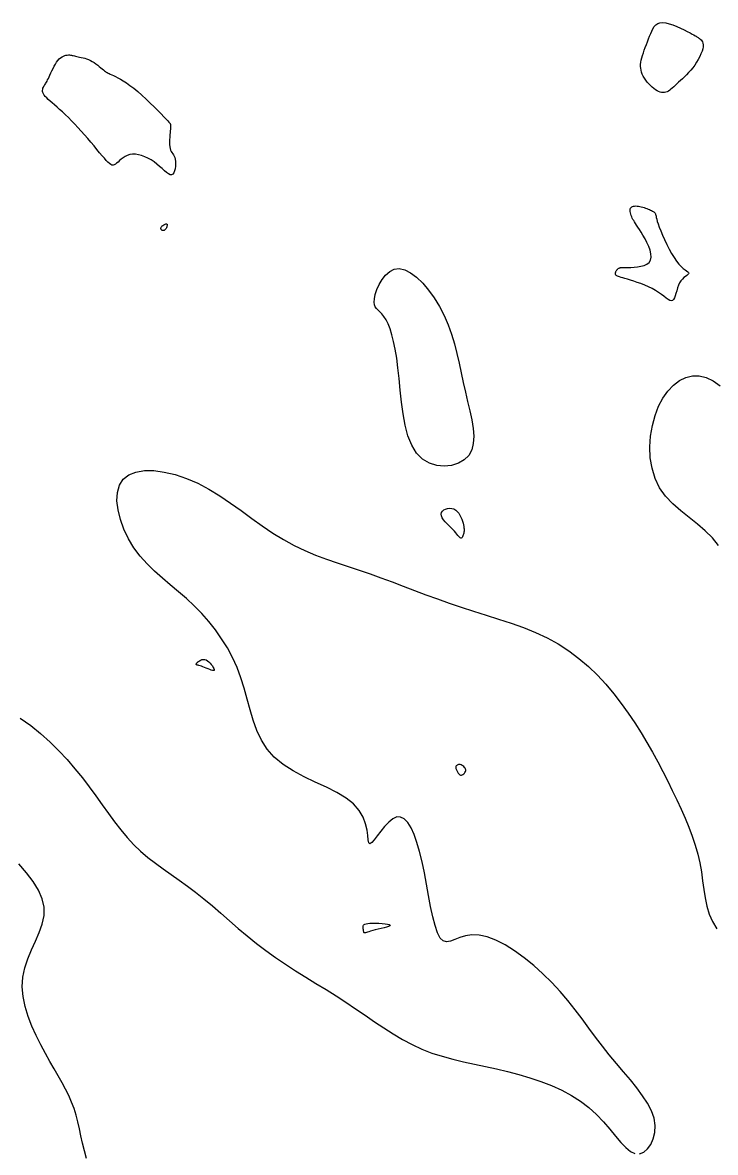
# Model space of a CAD drawing. Extents: x 3040093 to 3056816, y 408076 to 509144.
# Drawn here: x 3046985.5 to 3047043.9, y 435976.4 to 436071.7 of the extents above; entities that cross this region are included whole.
import ezdxf

# ---------------------------------------------------------------- set-up
doc = ezdxf.new("R2010")
doc.units = 0
doc.layers.add('V-CHAN-CONT-EL17', color=7, linetype='Continuous')

msp = doc.modelspace()

# ---------------------------------------------------------------- linework, layer by layer
at = {"layer": 'V-CHAN-CONT-EL17'}
for points in [[(3047038.432, 436070.758), (3047038.524, 436070.971), (3047038.624, 436071.167), (3047038.738, 436071.339), (3047038.871, 436071.482), (3047039.028, 436071.59), (3047039.216, 436071.658), (3047039.441, 436071.68), (3047039.704, 436071.653), (3047039.998, 436071.583), (3047040.31, 436071.481), (3047040.629, 436071.356), (3047040.945, 436071.217), (3047041.244, 436071.074), (3047041.517, 436070.937), (3047041.75, 436070.814), (3047041.937, 436070.714), (3047042.081, 436070.634), (3047042.191, 436070.572), (3047042.273, 436070.522), (3047042.336, 436070.481), (3047042.388, 436070.445), (3047042.435, 436070.411), (3047042.487, 436070.374), (3047042.548, 436070.331), (3047042.616, 436070.28), (3047042.684, 436070.217), (3047042.748, 436070.14), (3047042.803, 436070.047), (3047042.844, 436069.935), (3047042.864, 436069.802), (3047042.859, 436069.645), (3047042.824, 436069.463), (3047042.762, 436069.26), (3047042.676, 436069.041), (3047042.568, 436068.81), (3047042.442, 436068.574), (3047042.3, 436068.336), (3047042.145, 436068.102), (3047041.981, 436067.878), (3047041.811, 436067.666), (3047041.636, 436067.468), (3047041.46, 436067.282), (3047041.284, 436067.107), (3047041.112, 436066.944), (3047040.945, 436066.79), (3047040.786, 436066.646), (3047040.638, 436066.51), (3047040.501, 436066.382), (3047040.375, 436066.263), (3047040.258, 436066.154), (3047040.146, 436066.056), (3047040.038, 436065.971), (3047039.932, 436065.9), (3047039.825, 436065.843), (3047039.715, 436065.802), (3047039.601, 436065.779), (3047039.482, 436065.773), (3047039.358, 436065.784), (3047039.231, 436065.813), (3047039.1, 436065.86), (3047038.966, 436065.925), (3047038.829, 436066.009), (3047038.69, 436066.11), (3047038.549, 436066.229), (3047038.409, 436066.364), (3047038.272, 436066.512), (3047038.141, 436066.669), (3047038.019, 436066.833), (3047037.907, 436067.001), (3047037.809, 436067.171), (3047037.728, 436067.338), (3047037.665, 436067.501), (3047037.62, 436067.663), (3047037.592, 436067.824), (3047037.581, 436067.987), (3047037.585, 436068.154), (3047037.605, 436068.329), (3047037.638, 436068.512), (3047037.685, 436068.706), (3047037.744, 436068.913), (3047037.814, 436069.132), (3047037.892, 436069.358), (3047037.977, 436069.591), (3047038.066, 436069.828), (3047038.159, 436070.065), (3047038.251, 436070.301), (3047038.343, 436070.533)], [(3046987.171, 436065.772), (3046987.148, 436065.87), (3046987.144, 436065.964), (3046987.156, 436066.054), (3046987.18, 436066.139), (3046987.213, 436066.221), (3046987.252, 436066.298), (3046987.294, 436066.371), (3046987.337, 436066.44), (3046987.379, 436066.509), (3046987.423, 436066.581), (3046987.47, 436066.659), (3046987.52, 436066.746), (3046987.574, 436066.846), (3046987.634, 436066.962), (3046987.699, 436067.098), (3046987.772, 436067.255), (3046987.852, 436067.429), (3046987.937, 436067.614), (3046988.029, 436067.804), (3046988.125, 436067.992), (3046988.227, 436068.173), (3046988.333, 436068.341), (3046988.442, 436068.489), (3046988.555, 436068.613), (3046988.67, 436068.714), (3046988.786, 436068.793), (3046988.9, 436068.854), (3046989.012, 436068.898), (3046989.121, 436068.927), (3046989.224, 436068.944), (3046989.321, 436068.952), (3046989.41, 436068.951), (3046989.494, 436068.943), (3046989.575, 436068.93), (3046989.655, 436068.912), (3046989.738, 436068.891), (3046989.826, 436068.868), (3046989.922, 436068.844), (3046990.027, 436068.819), (3046990.144, 436068.795), (3046990.273, 436068.77), (3046990.41, 436068.743), (3046990.556, 436068.71), (3046990.707, 436068.67), (3046990.863, 436068.621), (3046991.021, 436068.562), (3046991.18, 436068.489), (3046991.339, 436068.403), (3046991.495, 436068.305), (3046991.647, 436068.2), (3046991.793, 436068.091), (3046991.931, 436067.982), (3046992.059, 436067.877), (3046992.175, 436067.78), (3046992.278, 436067.694), (3046992.366, 436067.622), (3046992.444, 436067.562), (3046992.517, 436067.51), (3046992.59, 436067.464), (3046992.667, 436067.421), (3046992.754, 436067.376), (3046992.857, 436067.328), (3046992.979, 436067.272), (3046993.125, 436067.206), (3046993.296, 436067.126), (3046993.492, 436067.028), (3046993.712, 436066.908), (3046993.956, 436066.763), (3046994.225, 436066.589), (3046994.517, 436066.383), (3046994.833, 436066.139), (3046995.17, 436065.858), (3046995.521, 436065.549), (3046995.877, 436065.222), (3046996.227, 436064.889), (3046996.562, 436064.563), (3046996.873, 436064.253), (3046997.15, 436063.973), (3046997.383, 436063.733), (3046997.566, 436063.543), (3046997.702, 436063.397), (3046997.799, 436063.29), (3046997.863, 436063.214), (3046997.902, 436063.163), (3046997.921, 436063.13), (3046997.928, 436063.107), (3046997.93, 436063.089), (3046997.931, 436063.068), (3046997.934, 436063.042), (3046997.936, 436063.005), (3046997.937, 436062.956), (3046997.937, 436062.891), (3046997.934, 436062.805), (3046997.929, 436062.697), (3046997.919, 436062.562), (3046997.906, 436062.398), (3046997.89, 436062.213), (3046997.875, 436062.012), (3046997.863, 436061.805), (3046997.857, 436061.597), (3046997.859, 436061.397), (3046997.872, 436061.213), (3046997.899, 436061.052), (3046997.94, 436060.919), (3046997.993, 436060.808), (3046998.054, 436060.711), (3046998.118, 436060.62), (3046998.182, 436060.527), (3046998.242, 436060.424), (3046998.293, 436060.302), (3046998.331, 436060.154), (3046998.354, 436059.974), (3046998.359, 436059.773), (3046998.347, 436059.563), (3046998.317, 436059.358), (3046998.269, 436059.17), (3046998.204, 436059.013), (3046998.119, 436058.9), (3046998.016, 436058.843), (3046997.894, 436058.852), (3046997.754, 436058.92), (3046997.595, 436059.035), (3046997.419, 436059.187), (3046997.227, 436059.364), (3046997.018, 436059.555), (3046996.793, 436059.749), (3046996.554, 436059.934), (3046996.3, 436060.101), (3046996.037, 436060.247), (3046995.768, 436060.368), (3046995.498, 436060.464), (3046995.232, 436060.532), (3046994.974, 436060.57), (3046994.728, 436060.575), (3046994.499, 436060.547), (3046994.29, 436060.483), (3046994.101, 436060.392), (3046993.93, 436060.281), (3046993.776, 436060.158), (3046993.636, 436060.034), (3046993.509, 436059.914), (3046993.393, 436059.809), (3046993.287, 436059.726), (3046993.188, 436059.673), (3046993.092, 436059.652), (3046992.996, 436059.663), (3046992.895, 436059.707), (3046992.784, 436059.785), (3046992.661, 436059.898), (3046992.52, 436060.047), (3046992.357, 436060.232), (3046992.169, 436060.453), (3046991.959, 436060.705), (3046991.729, 436060.982), (3046991.484, 436061.278), (3046991.225, 436061.587), (3046990.958, 436061.903), (3046990.684, 436062.22), (3046990.408, 436062.531), (3046990.132, 436062.832), (3046989.858, 436063.122), (3046989.589, 436063.398), (3046989.325, 436063.661), (3046989.069, 436063.909), (3046988.822, 436064.142), (3046988.587, 436064.359), (3046988.364, 436064.559), (3046988.155, 436064.742), (3046987.963, 436064.909), (3046987.787, 436065.062), (3046987.63, 436065.202), (3046987.493, 436065.331), (3046987.378, 436065.451), (3046987.285, 436065.564), (3046987.215, 436065.67)], [(3047036.261, 436050.094), (3047036.082, 436050.146), (3047035.934, 436050.189), (3047035.813, 436050.226), (3047035.716, 436050.259), (3047035.641, 436050.289), (3047035.582, 436050.319), (3047035.537, 436050.35), (3047035.503, 436050.384), (3047035.479, 436050.422), (3047035.465, 436050.461), (3047035.458, 436050.503), (3047035.46, 436050.547), (3047035.468, 436050.592), (3047035.483, 436050.638), (3047035.503, 436050.684), (3047035.528, 436050.73), (3047035.558, 436050.776), (3047035.591, 436050.819), (3047035.626, 436050.86), (3047035.662, 436050.897), (3047035.7, 436050.93), (3047035.737, 436050.958), (3047035.773, 436050.98), (3047035.808, 436050.995), (3047035.848, 436051.005), (3047035.898, 436051.01), (3047035.964, 436051.012), (3047036.054, 436051.013), (3047036.173, 436051.013), (3047036.327, 436051.013), (3047036.522, 436051.016), (3047036.762, 436051.022), (3047037.033, 436051.038), (3047037.32, 436051.069), (3047037.607, 436051.121), (3047037.877, 436051.199), (3047038.114, 436051.309), (3047038.303, 436051.458), (3047038.428, 436051.651), (3047038.477, 436051.89), (3047038.458, 436052.169), (3047038.383, 436052.474), (3047038.266, 436052.795), (3047038.118, 436053.12), (3047037.954, 436053.438), (3047037.784, 436053.737), (3047037.622, 436054.006), (3047037.478, 436054.237), (3047037.353, 436054.432), (3047037.245, 436054.597), (3047037.15, 436054.738), (3047037.069, 436054.862), (3047036.998, 436054.973), (3047036.936, 436055.079), (3047036.881, 436055.185), (3047036.831, 436055.295), (3047036.788, 436055.409), (3047036.752, 436055.523), (3047036.726, 436055.635), (3047036.71, 436055.743), (3047036.706, 436055.844), (3047036.716, 436055.936), (3047036.74, 436056.015), (3047036.781, 436056.08), (3047036.837, 436056.131), (3047036.906, 436056.169), (3047036.987, 436056.195), (3047037.078, 436056.21), (3047037.179, 436056.214), (3047037.286, 436056.209), (3047037.4, 436056.195), (3047037.517, 436056.174), (3047037.638, 436056.146), (3047037.759, 436056.112), (3047037.88, 436056.075), (3047037.998, 436056.034), (3047038.113, 436055.992), (3047038.223, 436055.949), (3047038.325, 436055.907), (3047038.419, 436055.867), (3047038.505, 436055.828), (3047038.581, 436055.788), (3047038.649, 436055.748), (3047038.708, 436055.707), (3047038.757, 436055.662), (3047038.797, 436055.614), (3047038.828, 436055.562), (3047038.85, 436055.503), (3047038.867, 436055.433), (3047038.885, 436055.345), (3047038.908, 436055.234), (3047038.942, 436055.093), (3047038.991, 436054.916), (3047039.06, 436054.697), (3047039.155, 436054.431), (3047039.279, 436054.113), (3047039.429, 436053.756), (3047039.6, 436053.372), (3047039.788, 436052.976), (3047039.987, 436052.583), (3047040.195, 436052.205), (3047040.405, 436051.857), (3047040.614, 436051.554), (3047040.816, 436051.304), (3047041.007, 436051.106), (3047041.182, 436050.95), (3047041.336, 436050.829), (3047041.465, 436050.736), (3047041.562, 436050.664), (3047041.623, 436050.604), (3047041.644, 436050.549), (3047041.621, 436050.493), (3047041.561, 436050.43), (3047041.472, 436050.358), (3047041.361, 436050.272), (3047041.238, 436050.169), (3047041.11, 436050.046), (3047040.985, 436049.899), (3047040.873, 436049.723), (3047040.778, 436049.519), (3047040.698, 436049.296), (3047040.628, 436049.065), (3047040.565, 436048.84), (3047040.502, 436048.631), (3047040.436, 436048.452), (3047040.362, 436048.315), (3047040.274, 436048.232), (3047040.169, 436048.211), (3047040.046, 436048.246), (3047039.902, 436048.328), (3047039.737, 436048.446), (3047039.55, 436048.592), (3047039.339, 436048.755), (3047039.103, 436048.926), (3047038.842, 436049.095), (3047038.556, 436049.254), (3047038.25, 436049.401), (3047037.934, 436049.536), (3047037.615, 436049.66), (3047037.302, 436049.771), (3047037.002, 436049.87), (3047036.723, 436049.957), (3047036.474, 436050.031)], [(3046997.144, 436054.256), (3046997.133, 436054.282), (3046997.126, 436054.311), (3046997.123, 436054.343), (3046997.127, 436054.377), (3046997.14, 436054.413), (3046997.162, 436054.452), (3046997.196, 436054.493), (3046997.242, 436054.536), (3046997.298, 436054.579), (3046997.359, 436054.619), (3046997.423, 436054.654), (3046997.486, 436054.681), (3046997.544, 436054.698), (3046997.593, 436054.703), (3046997.629, 436054.691), (3046997.65, 436054.664), (3046997.658, 436054.622), (3046997.653, 436054.569), (3046997.639, 436054.509), (3046997.617, 436054.446), (3046997.588, 436054.382), (3046997.556, 436054.323), (3046997.522, 436054.27), (3046997.488, 436054.227), (3046997.455, 436054.194), (3046997.422, 436054.17), (3046997.39, 436054.153), (3046997.36, 436054.142), (3046997.332, 436054.136), (3046997.306, 436054.135), (3046997.282, 436054.137), (3046997.26, 436054.141), (3046997.241, 436054.147), (3046997.224, 436054.155), (3046997.209, 436054.166), (3046997.195, 436054.178), (3046997.181, 436054.194), (3046997.169, 436054.212), (3046997.156, 436054.233)], [(3047017.696, 436050.829), (3047018.188, 436050.579), (3047018.694, 436050.198), (3047019.203, 436049.705), (3047019.701, 436049.118), (3047020.177, 436048.455), (3047020.617, 436047.737), (3047021.01, 436046.98), (3047021.347, 436046.2), (3047021.634, 436045.405), (3047021.879, 436044.598), (3047022.092, 436043.782), (3047022.282, 436042.962), (3047022.459, 436042.14), (3047022.632, 436041.321), (3047022.81, 436040.508), (3047022.997, 436039.706), (3047023.18, 436038.924), (3047023.338, 436038.171), (3047023.453, 436037.456), (3047023.505, 436036.789), (3047023.475, 436036.18), (3047023.343, 436035.637), (3047023.091, 436035.171), (3047022.708, 436034.79), (3047022.215, 436034.506), (3047021.643, 436034.327), (3047021.024, 436034.263), (3047020.387, 436034.326), (3047019.765, 436034.524), (3047019.187, 436034.868), (3047018.684, 436035.367), (3047018.279, 436036.025), (3047017.965, 436036.817), (3047017.726, 436037.71), (3047017.547, 436038.671), (3047017.412, 436039.669), (3047017.306, 436040.671), (3047017.214, 436041.646), (3047017.121, 436042.56), (3047017.013, 436043.387), (3047016.89, 436044.126), (3047016.754, 436044.779), (3047016.607, 436045.35), (3047016.45, 436045.843), (3047016.285, 436046.262), (3047016.115, 436046.609), (3047015.941, 436046.889), (3047015.766, 436047.108), (3047015.597, 436047.281), (3047015.441, 436047.427), (3047015.307, 436047.564), (3047015.2, 436047.71), (3047015.13, 436047.884), (3047015.103, 436048.104), (3047015.128, 436048.387), (3047015.21, 436048.745), (3047015.349, 436049.154), (3047015.542, 436049.583), (3047015.786, 436050.001), (3047016.08, 436050.375), (3047016.42, 436050.676), (3047016.805, 436050.871), (3047017.232, 436050.93)], [(3047021.589, 436029.08), (3047021.424, 436029.243), (3047021.258, 436029.411), (3047021.101, 436029.58), (3047020.962, 436029.747), (3047020.852, 436029.911), (3047020.781, 436030.068), (3047020.757, 436030.216), (3047020.79, 436030.35), (3047020.871, 436030.469), (3047020.991, 436030.568), (3047021.14, 436030.645), (3047021.31, 436030.695), (3047021.489, 436030.716), (3047021.668, 436030.703), (3047021.838, 436030.654), (3047021.99, 436030.567), (3047022.124, 436030.447), (3047022.241, 436030.301), (3047022.342, 436030.138), (3047022.428, 436029.965), (3047022.5, 436029.788), (3047022.559, 436029.615), (3047022.606, 436029.455), (3047022.643, 436029.311), (3047022.669, 436029.184), (3047022.687, 436029.071), (3047022.696, 436028.97), (3047022.698, 436028.877), (3047022.693, 436028.79), (3047022.683, 436028.707), (3047022.668, 436028.625), (3047022.648, 436028.542), (3047022.625, 436028.461), (3047022.597, 436028.385), (3047022.566, 436028.318), (3047022.532, 436028.262), (3047022.494, 436028.221), (3047022.452, 436028.198), (3047022.408, 436028.197), (3047022.359, 436028.221), (3047022.306, 436028.267), (3047022.244, 436028.334), (3047022.173, 436028.421), (3047022.089, 436028.525), (3047021.991, 436028.645), (3047021.876, 436028.779), (3047021.742, 436028.925)], [(3047000.539, 436017.393), (3047000.431, 436017.426), (3047000.338, 436017.45), (3047000.261, 436017.468), (3047000.198, 436017.483), (3047000.151, 436017.497), (3047000.119, 436017.512), (3047000.101, 436017.532), (3047000.098, 436017.557), (3047000.107, 436017.588), (3047000.129, 436017.624), (3047000.162, 436017.664), (3047000.203, 436017.706), (3047000.253, 436017.75), (3047000.309, 436017.794), (3047000.371, 436017.838), (3047000.437, 436017.881), (3047000.508, 436017.919), (3047000.583, 436017.948), (3047000.663, 436017.967), (3047000.749, 436017.97), (3047000.841, 436017.955), (3047000.939, 436017.919), (3047001.044, 436017.857), (3047001.155, 436017.769), (3047001.267, 436017.661), (3047001.373, 436017.541), (3047001.469, 436017.417), (3047001.547, 436017.297), (3047001.602, 436017.189), (3047001.627, 436017.102), (3047001.617, 436017.043), (3047001.568, 436017.019), (3047001.484, 436017.025), (3047001.374, 436017.055), (3047001.243, 436017.104), (3047001.099, 436017.163), (3047000.95, 436017.228), (3047000.803, 436017.292), (3047000.664, 436017.348)], [(3047022.817, 436008.721), (3047022.782, 436008.793), (3047022.731, 436008.862), (3047022.668, 436008.925), (3047022.597, 436008.981), (3047022.521, 436009.028), (3047022.442, 436009.064), (3047022.365, 436009.088), (3047022.293, 436009.099), (3047022.226, 436009.096), (3047022.166, 436009.082), (3047022.114, 436009.058), (3047022.07, 436009.025), (3047022.035, 436008.985), (3047022.011, 436008.939), (3047021.997, 436008.888), (3047021.996, 436008.833), (3047022.004, 436008.777), (3047022.021, 436008.718), (3047022.044, 436008.658), (3047022.073, 436008.599), (3047022.106, 436008.539), (3047022.14, 436008.481), (3047022.174, 436008.426), (3047022.207, 436008.373), (3047022.24, 436008.324), (3047022.273, 436008.282), (3047022.307, 436008.247), (3047022.345, 436008.22), (3047022.386, 436008.204), (3047022.432, 436008.199), (3047022.483, 436008.208), (3047022.541, 436008.231), (3047022.602, 436008.267), (3047022.663, 436008.313), (3047022.719, 436008.369), (3047022.769, 436008.432), (3047022.806, 436008.501), (3047022.829, 436008.573), (3047022.834, 436008.647)], [(3047014.98, 435995.724), (3047015.24, 435995.723), (3047015.515, 435995.714), (3047015.784, 435995.697), (3047016.031, 435995.672), (3047016.236, 435995.64), (3047016.381, 435995.601), (3047016.448, 435995.556), (3047016.424, 435995.505), (3047016.32, 435995.449), (3047016.154, 435995.39), (3047015.943, 435995.33), (3047015.704, 435995.268), (3047015.454, 435995.207), (3047015.21, 435995.148), (3047014.989, 435995.091), (3047014.806, 435995.04), (3047014.658, 435994.994), (3047014.542, 435994.955), (3047014.453, 435994.924), (3047014.386, 435994.903), (3047014.337, 435994.893), (3047014.301, 435994.895), (3047014.274, 435994.911), (3047014.251, 435994.942), (3047014.233, 435994.985), (3047014.219, 435995.038), (3047014.207, 435995.099), (3047014.199, 435995.165), (3047014.193, 435995.234), (3047014.189, 435995.304), (3047014.187, 435995.372), (3047014.188, 435995.437), (3047014.197, 435995.496), (3047014.219, 435995.55), (3047014.261, 435995.598), (3047014.329, 435995.639), (3047014.43, 435995.673), (3047014.568, 435995.699), (3047014.751, 435995.716)]]:
    msp.add_lwpolyline(points, close=True, dxfattribs=at)
for points in [[(3047044.14, 436027.582), (3047043.64, 436028.218), (3047043.04, 436028.808), (3047042.373, 436029.373), (3047041.671, 436029.929), (3047040.968, 436030.497), (3047040.298, 436031.093), (3047039.693, 436031.737), (3047039.186, 436032.448), (3047038.804, 436033.236), (3047038.546, 436034.087), (3047038.402, 436034.979), (3047038.364, 436035.892), (3047038.424, 436036.803), (3047038.572, 436037.691), (3047038.801, 436038.535), (3047039.101, 436039.313), (3047039.464, 436040.006), (3047039.882, 436040.603), (3047040.348, 436041.098), (3047040.853, 436041.482), (3047041.39, 436041.747), (3047041.952, 436041.886), (3047042.53, 436041.89), (3047043.116, 436041.752), (3047043.705, 436041.469), (3047044.297, 436041.052)], [(3047037.486, 435976.269), (3047037.846, 435976.407), (3047038.171, 435976.676), (3047038.445, 435977.056), (3047038.652, 435977.526), (3047038.777, 435978.064), (3047038.802, 435978.651), (3047038.713, 435979.266), (3047038.499, 435979.89), (3047038.174, 435980.524), (3047037.756, 435981.167), (3047037.264, 435981.822), (3047036.718, 435982.492), (3047036.135, 435983.176), (3047035.536, 435983.878), (3047034.939, 435984.599), (3047034.358, 435985.34), (3047033.79, 435986.097), (3047033.223, 435986.865), (3047032.649, 435987.639), (3047032.059, 435988.416), (3047031.443, 435989.189), (3047030.792, 435989.955), (3047030.096, 435990.708), (3047029.35, 435991.442), (3047028.567, 435992.143), (3047027.761, 435992.793), (3047026.949, 435993.377), (3047026.147, 435993.878), (3047025.371, 435994.279), (3047024.636, 435994.565), (3047023.959, 435994.719), (3047023.353, 435994.734), (3047022.813, 435994.645), (3047022.336, 435994.498), (3047021.915, 435994.338), (3047021.544, 435994.209), (3047021.218, 435994.157), (3047020.931, 435994.227), (3047020.677, 435994.464), (3047020.449, 435994.9), (3047020.244, 435995.512), (3047020.055, 435996.265), (3047019.876, 435997.123), (3047019.702, 435998.051), (3047019.528, 435999.013), (3047019.347, 435999.974), (3047019.155, 436000.897), (3047018.946, 436001.752), (3047018.721, 436002.522), (3047018.479, 436003.195), (3047018.219, 436003.759), (3047017.944, 436004.201), (3047017.651, 436004.509), (3047017.343, 436004.672), (3047017.018, 436004.676), (3047016.679, 436004.519), (3047016.335, 436004.237), (3047015.996, 436003.874), (3047015.673, 436003.474), (3047015.377, 436003.084), (3047015.119, 436002.748), (3047014.908, 436002.509), (3047014.757, 436002.415), (3047014.668, 436002.496), (3047014.618, 436002.734), (3047014.576, 436003.1), (3047014.509, 436003.563), (3047014.387, 436004.092), (3047014.179, 436004.658), (3047013.854, 436005.229), (3047013.38, 436005.775), (3047012.739, 436006.274), (3047011.958, 436006.736), (3047011.081, 436007.178), (3047010.148, 436007.617), (3047009.2, 436008.072), (3047008.279, 436008.56), (3047007.426, 436009.099), (3047006.682, 436009.706), (3047006.078, 436010.394), (3047005.597, 436011.154), (3047005.216, 436011.971), (3047004.907, 436012.831), (3047004.645, 436013.721), (3047004.403, 436014.625), (3047004.157, 436015.531), (3047003.879, 436016.422), (3047003.548, 436017.288), (3047003.164, 436018.125), (3047002.731, 436018.932), (3047002.25, 436019.708), (3047001.727, 436020.452), (3047001.164, 436021.164), (3047000.565, 436021.841), (3046999.934, 436022.483), (3046999.276, 436023.091), (3046998.601, 436023.676), (3046997.921, 436024.249), (3046997.247, 436024.824), (3046996.592, 436025.413), (3046995.967, 436026.028), (3046995.384, 436026.682), (3046994.855, 436027.387), (3046994.391, 436028.149), (3046994.005, 436028.95), (3046993.706, 436029.765), (3046993.508, 436030.568), (3046993.421, 436031.334), (3046993.457, 436032.038), (3046993.627, 436032.655), (3046993.943, 436033.159), (3046994.411, 436033.532), (3046995.013, 436033.773), (3046995.729, 436033.889), (3046996.536, 436033.887), (3046997.412, 436033.773), (3046998.335, 436033.553), (3046999.284, 436033.234), (3047000.235, 436032.822), (3047001.172, 436032.325), (3047002.093, 436031.762), (3047003.001, 436031.151), (3047003.899, 436030.512), (3047004.791, 436029.865), (3047005.68, 436029.23), (3047006.569, 436028.625), (3047007.46, 436028.072), (3047008.357, 436027.583), (3047009.26, 436027.153), (3047010.167, 436026.772), (3047011.079, 436026.426), (3047011.995, 436026.106), (3047012.914, 436025.8), (3047013.836, 436025.496), (3047014.761, 436025.184), (3047015.688, 436024.854), (3047016.619, 436024.509), (3047017.558, 436024.153), (3047018.507, 436023.791), (3047019.469, 436023.426), (3047020.446, 436023.063), (3047021.441, 436022.707), (3047022.457, 436022.362), (3047023.495, 436022.029), (3047024.547, 436021.702), (3047025.605, 436021.37), (3047026.658, 436021.021), (3047027.697, 436020.647), (3047028.714, 436020.237), (3047029.698, 436019.78), (3047030.641, 436019.266), (3047031.536, 436018.688), (3047032.382, 436018.05), (3047033.181, 436017.362), (3047033.935, 436016.63), (3047034.646, 436015.864), (3047035.316, 436015.07), (3047035.946, 436014.258), (3047036.54, 436013.436), (3047037.098, 436012.609), (3047037.623, 436011.782), (3047038.12, 436010.956), (3047038.589, 436010.132), (3047039.034, 436009.313), (3047039.459, 436008.5), (3047039.866, 436007.694), (3047040.257, 436006.897), (3047040.635, 436006.111), (3047040.996, 436005.335), (3047041.337, 436004.567), (3047041.653, 436003.805), (3047041.939, 436003.049), (3047042.191, 436002.296), (3047042.406, 436001.545), (3047042.578, 436000.794), (3047042.708, 436000.044), (3047042.812, 435999.299), (3047042.911, 435998.564), (3047043.023, 435997.846), (3047043.17, 435997.149), (3047043.373, 435996.481), (3047043.651, 435995.847), (3047044.024, 435995.252)], [(3046985.261, 436013.021), (3046986.147, 436012.38), (3046986.984, 436011.703), (3046987.773, 436010.994), (3046988.518, 436010.261), (3046989.219, 436009.51), (3046989.88, 436008.747), (3046990.5, 436007.978), (3046991.084, 436007.209), (3046991.639, 436006.447), (3046992.174, 436005.697), (3046992.696, 436004.965), (3046993.214, 436004.257), (3046993.737, 436003.579), (3046994.272, 436002.937), (3046994.83, 436002.338), (3046995.414, 436001.783), (3046996.026, 436001.265), (3046996.66, 436000.774), (3046997.314, 436000.297), (3046997.984, 435999.825), (3046998.667, 435999.346), (3046999.359, 435998.849), (3047000.057, 435998.323), (3047000.759, 435997.761), (3047001.466, 435997.168), (3047002.181, 435996.551), (3047002.906, 435995.92), (3047003.645, 435995.281), (3047004.4, 435994.644), (3047005.175, 435994.016), (3047005.97, 435993.405), (3047006.789, 435992.819), (3047007.626, 435992.253), (3047008.477, 435991.704), (3047009.335, 435991.167), (3047010.195, 435990.637), (3047011.052, 435990.109), (3047011.899, 435989.58), (3047012.732, 435989.043), (3047013.546, 435988.498), (3047014.346, 435987.95), (3047015.136, 435987.408), (3047015.922, 435986.88), (3047016.71, 435986.376), (3047017.505, 435985.904), (3047018.312, 435985.474), (3047019.138, 435985.092), (3047019.986, 435984.766), (3047020.855, 435984.488), (3047021.742, 435984.246), (3047022.646, 435984.03), (3047023.562, 435983.829), (3047024.49, 435983.632), (3047025.425, 435983.429), (3047026.366, 435983.209), (3047027.309, 435982.962), (3047028.246, 435982.683), (3047029.167, 435982.369), (3047030.064, 435982.017), (3047030.928, 435981.623), (3047031.749, 435981.184), (3047032.518, 435980.697), (3047033.227, 435980.157), (3047033.869, 435979.567), (3047034.449, 435978.95), (3047034.977, 435978.335), (3047035.459, 435977.751), (3047035.905, 435977.224), (3047036.323, 435976.785), (3047036.72, 435976.462), (3047037.107, 435976.283)], [(3046990.863, 435975.862), (3046990.674, 435976.517), (3046990.516, 435977.154), (3046990.378, 435977.773), (3046990.249, 435978.376), (3046990.117, 435978.962), (3046989.971, 435979.532), (3046989.8, 435980.089), (3046989.594, 435980.632), (3046989.354, 435981.17), (3046989.084, 435981.711), (3046988.786, 435982.262), (3046988.464, 435982.832), (3046988.12, 435983.43), (3046987.758, 435984.062), (3046987.38, 435984.738), (3046986.992, 435985.463), (3046986.61, 435986.23), (3046986.253, 435987.028), (3046985.939, 435987.849), (3046985.685, 435988.683), (3046985.512, 435989.52), (3046985.436, 435990.351), (3046985.477, 435991.165), (3046985.643, 435991.955), (3046985.905, 435992.722), (3046986.223, 435993.471), (3046986.558, 435994.205), (3046986.871, 435994.927), (3046987.122, 435995.642), (3046987.272, 435996.353), (3046987.281, 435997.063), (3046987.121, 435997.776), (3046986.804, 435998.497), (3046986.352, 435999.227), (3046985.787, 435999.972), (3046985.131, 436000.733)]]:
    msp.add_lwpolyline(points, dxfattribs=at)

doc.saveas('drawing.dxf')
